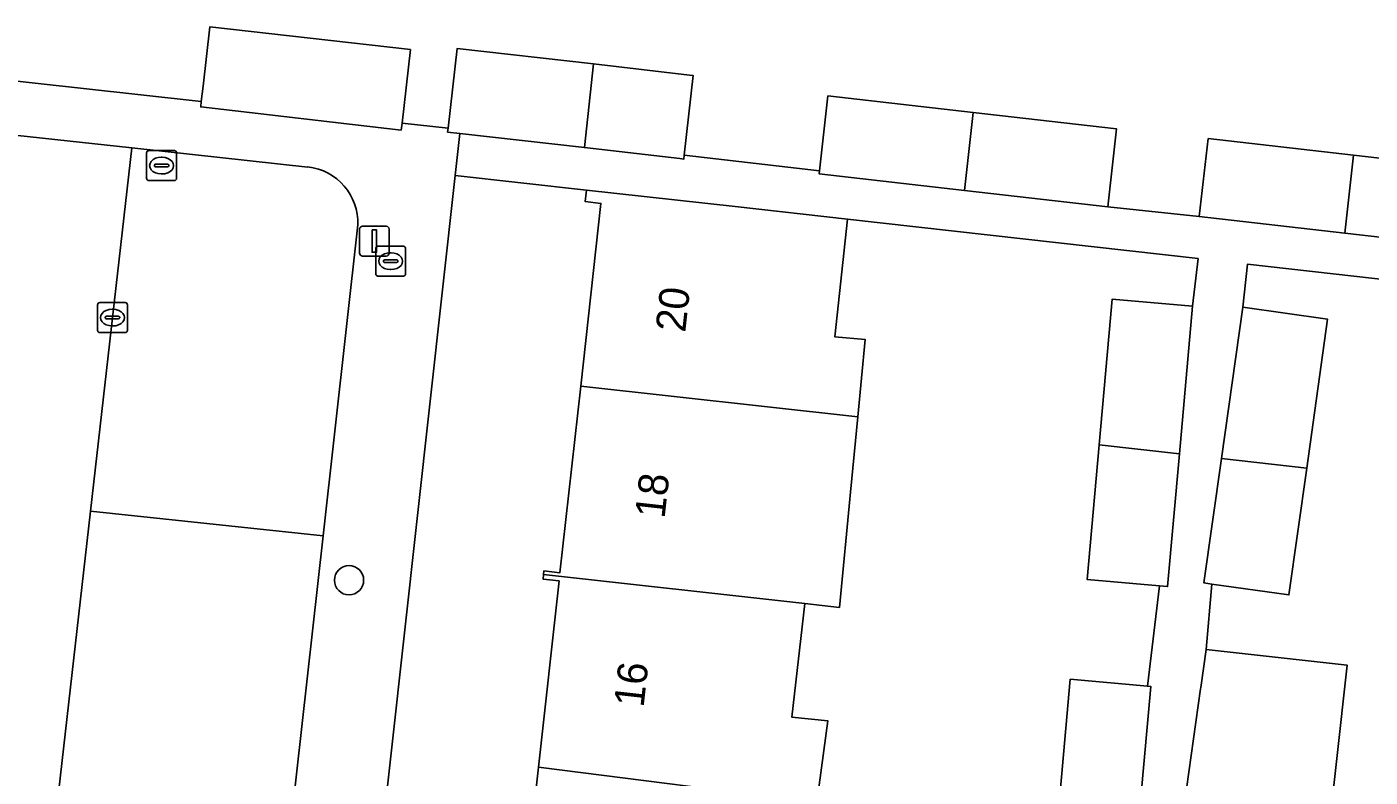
# Model space of a CAD drawing. Extents: x 161928 to 163071, y 386474 to 387428.
# Drawn here: x 162626.08 to 162671.02, y 387172.19 to 387197.3 of the extents above; entities that cross this region are included whole.
import ezdxf

# ---------------------------------------------------------------- set-up
doc = ezdxf.new("R2010")
doc.units = 0
for name, color, linetype in [('IMGEO_Boom', 7, 'Continuous'), ('IMGEO_Brandkraan', 7, 'Continuous'), ('IMGEO_Erf', 7, 'Continuous'), ('IMGEO_Kolk', 7, 'Continuous'), ('IMGEO_Lichtmast', 7, 'Continuous'), ('IMGEO_Pand', 7, 'Continuous'), ('IMGEO_Pand_nummerreeks', 7, 'Continuous'), ('IMGEO_Parkeervlak_open', 7, 'Continuous'), ('IMGEO_Rijbaan_lokaal_open', 7, 'Continuous'), ('IMGEO_Rioolput', 7, 'Continuous'), ('IMGEO_Voetpad_open', 7, 'Continuous')]:
    doc.layers.add(name, color=color, linetype=linetype)

msp = doc.modelspace()

# ---------------------------------------------------------------- linework, layer by layer
at = {"layer": 'IMGEO_Boom'}
msp.add_circle((162636.86, 387178.781), 0.489, dxfattribs=at)
at = {"layer": 'IMGEO_Brandkraan'}
for p, q in [((162637.752, 387189.031), (162637.752, 387189.883)), ((162637.827, 387189.957), (162638.679, 387189.957)), ((162638.753, 387189.883), (162638.753, 387189.031)), ((162638.011, 387189.451), (162638.011, 387189.463)), ((162638.449, 387189.414), (162638.051, 387189.414)), ((162638.054, 387189.5), (162638.452, 387189.5)), ((162638.24, 387189.737), (162638.265, 387189.737)), ((162638.495, 387189.463), (162638.495, 387189.451)), ((162638.679, 387188.957), (162637.827, 387188.957)), ((162638.263, 387189.177), (162638.238, 387189.177))]:
    msp.add_line(p, q, dxfattribs=at)
for points in [[(162637.752, 387189.031), (162637.752, 387189.883)], [(162637.827, 387189.957), (162638.679, 387189.957)], [(162638.753, 387189.883), (162638.753, 387189.031)], [(162638.679, 387188.957), (162637.827, 387188.957)]]:
    msp.add_lwpolyline(points, dxfattribs=at)
for centre, radius, start, end in [((162637.829, 387189.881), 0.0765, 91.552, 178.448), ((162637.829, 387189.881), 0.0765, 91.552, 178.448), ((162638.677, 387189.881), 0.0765, 1.552, 88.448), ((162638.677, 387189.881), 0.0765, 1.552, 88.448), ((162638.051, 387189.46), 0.0403, 85.8775, 175.7526), ((162638.048, 387189.45), 0.0366, 178.938, 274.7102), ((162638.452, 387189.457), 0.043, 264.8664, 352.4533), ((162638.456, 387189.462), 0.0386, 1.7309, 96.639), ((162637.829, 387189.033), 0.0765, 181.552, 268.448), ((162637.829, 387189.033), 0.0765, 181.552, 268.448), ((162638.677, 387189.033), 0.0765, 271.552, 358.448), ((162638.677, 387189.033), 0.0765, 271.552, 358.448)]:
    msp.add_arc(centre, radius, start, end, dxfattribs=at)
for centre, major_axis, ratio, start_param, end_param in [((162638.239, 387189.457), (-0.387, 0.002), 0.722429, 4.712389, 7.853982), ((162638.264, 387189.457), (-0.39, 0.002), 0.717154, 1.570796, 4.712389)]:
    msp.add_ellipse(centre, major_axis=major_axis, ratio=ratio, start_param=start_param, end_param=end_param, dxfattribs=at)
at = {"layer": 'IMGEO_Erf'}
for points in [[(162624.634, 387195.602), (162629.799, 387195.037), (162631.919, 387194.806), (162631.979, 387195.314), (162632.203, 387197.299), (162638.911, 387196.538), (162638.633, 387194.071), (162640.172, 387193.903), (162640.473, 387196.57), (162645.038, 387196.056), (162648.244, 387195.684), (162648.377, 387195.669), (162648.076, 387193), (162652.594, 387192.483), (162652.88, 387194.986), (162657.736, 387194.43), (162662.537, 387193.881), (162662.239, 387191.277), (162665.302, 387190.957), (162665.6, 387193.561), (162670.456, 387193.005), (162675.257, 387192.456)], [(162642.507, 387166.35), (162643.193, 387172.524), (162643.885, 387178.757), (162643.351, 387178.816), (162643.368, 387178.973), (162643.381, 387179.091), (162643.915, 387179.032), (162644.609, 387185.275), (162645.288, 387191.392), (162644.76, 387191.451), (162644.803, 387191.837), (162640.409, 387192.324), (162633.169, 387126.978)], [(162660.547, 387170.546), (162660.986, 387175.464), (162663.568, 387175.234), (162663.967, 387178.592), (162661.551, 387178.808), (162661.954, 387183.315), (162662.389, 387188.187), (162665.079, 387187.947), (162665.259, 387189.546), (162653.532, 387190.867), (162653.115, 387186.921), (162654.129, 387186.833), (162653.879, 387184.245), (162653.635, 387181.725), (162653.262, 387177.873), (162652.106, 387178.002), (162651.669, 387174.201), (162652.882, 387174.071), (162652.51, 387171.346)], [(162678.281, 387188.079), (162666.919, 387189.359), (162666.756, 387187.913), (162669.595, 387187.514), (162668.895, 387182.536), (162668.298, 387178.29), (162665.718, 387178.653), (162665.531, 387176.458), (162670.248, 387175.94), (162669.55, 387169.588)]]:
    msp.add_lwpolyline(points, dxfattribs=at)
at = {"layer": 'IMGEO_Kolk'}
for p, q in [((162628.522, 387188.069), (162629.374, 387188.069)), ((162628.447, 387187.143), (162628.447, 387187.995)), ((162628.706, 387187.563), (162628.706, 387187.575)), ((162628.749, 387187.612), (162629.147, 387187.612)), ((162628.935, 387187.849), (162628.96, 387187.849)), ((162629.19, 387187.575), (162629.19, 387187.563)), ((162629.448, 387187.995), (162629.448, 387187.143)), ((162629.144, 387187.526), (162628.746, 387187.526)), ((162628.958, 387187.289), (162628.933, 387187.289)), ((162629.374, 387187.069), (162628.522, 387187.069))]:
    msp.add_line(p, q, dxfattribs=at)
for points in [[(162628.522, 387188.069), (162629.374, 387188.069)], [(162628.447, 387187.143), (162628.447, 387187.995)], [(162629.448, 387187.995), (162629.448, 387187.143)], [(162629.374, 387187.069), (162628.522, 387187.069)]]:
    msp.add_lwpolyline(points, dxfattribs=at)
for centre, radius, start, end in [((162628.524, 387187.993), 0.0765, 91.552, 178.448), ((162628.524, 387187.993), 0.0765, 91.552, 178.448), ((162629.372, 387187.993), 0.0765, 1.552, 88.448), ((162629.372, 387187.993), 0.0765, 1.552, 88.448), ((162628.746, 387187.572), 0.0403, 85.8775, 175.7526), ((162629.151, 387187.574), 0.0386, 1.7309, 96.639), ((162628.524, 387187.145), 0.0765, 181.552, 268.448), ((162628.524, 387187.145), 0.0765, 181.552, 268.448), ((162628.743, 387187.562), 0.0366, 178.938, 274.7102), ((162629.147, 387187.569), 0.043, 264.8664, 352.4533), ((162629.372, 387187.145), 0.0765, 271.552, 358.448), ((162629.372, 387187.145), 0.0765, 271.552, 358.448)]:
    msp.add_arc(centre, radius, start, end, dxfattribs=at)
for centre, major_axis, ratio, start_param, end_param in [((162628.934, 387187.569), (-0.387, 0.002), 0.722429, 4.712389, 7.853982), ((162628.959, 387187.569), (-0.39, 0.002), 0.717154, 1.570796, 4.712389)]:
    msp.add_ellipse(centre, major_axis=major_axis, ratio=ratio, start_param=start_param, end_param=end_param, dxfattribs=at)
at = {"layer": 'IMGEO_Lichtmast'}
for p, q in [((162637.213, 387189.73), (162637.213, 387190.53)), ((162637.213, 387190.53), (162637.213, 387189.73)), ((162637.313, 387190.63), (162638.103, 387190.63)), ((162638.103, 387190.63), (162637.313, 387190.63)), ((162638.203, 387190.53), (162638.203, 387189.73)), ((162638.203, 387189.73), (162638.203, 387190.53)), ((162638.103, 387189.63), (162637.313, 387189.63)), ((162637.313, 387189.63), (162638.103, 387189.63))]:
    msp.add_line(p, q, dxfattribs=at)
msp.add_lwpolyline([(162637.633, 387190.505), (162637.783, 387190.505), (162637.783, 387189.755), (162637.633, 387189.755), (162637.633, 387190.505)], dxfattribs=at)
for centre, start, end in [((162637.313, 387190.53), 90, 180), ((162637.313, 387190.53), 90, 180), ((162638.103, 387190.53), 0, 90), ((162638.103, 387190.53), 360, 90), ((162637.313, 387189.73), 180, 270), ((162637.313, 387189.73), 180, 270), ((162638.103, 387189.73), 270, 0), ((162638.103, 387189.73), 270, 0)]:
    msp.add_arc(centre, 0.1, start, end, dxfattribs=at)
at = {"layer": 'IMGEO_Pand'}
for points in [[(162638.911, 387196.538), (162632.203, 387197.299), (162631.979, 387195.314), (162631.919, 387194.806), (162631.898, 387194.617), (162638.602, 387193.847), (162638.633, 387194.071)], [(162645.038, 387196.056), (162640.473, 387196.57), (162640.172, 387193.903), (162640.158, 387193.776), (162640.565, 387193.73), (162644.734, 387193.26)], [(162645.038, 387196.056), (162644.734, 387193.26), (162647.929, 387192.889), (162648.062, 387192.874), (162648.076, 387193), (162648.377, 387195.669), (162648.244, 387195.684)], [(162657.736, 387194.43), (162652.88, 387194.986), (162652.594, 387192.483), (162652.582, 387192.382), (162657.453, 387191.825)], [(162662.239, 387191.277), (162662.537, 387193.881), (162657.736, 387194.43), (162657.453, 387191.825)], [(162670.456, 387193.005), (162665.6, 387193.561), (162665.302, 387190.957), (162670.173, 387190.4)], [(162670.173, 387190.4), (162674.959, 387189.852), (162675.257, 387192.456), (162670.456, 387193.005)], [(162653.879, 387184.245), (162654.129, 387186.833), (162653.115, 387186.921), (162653.532, 387190.867), (162649.773, 387191.285), (162644.803, 387191.837), (162644.76, 387191.451), (162645.288, 387191.392), (162644.609, 387185.275)], [(162665.079, 387187.947), (162662.389, 387188.187), (162661.954, 387183.315), (162664.638, 387183.007)], [(162669.595, 387187.514), (162666.756, 387187.913), (162666.044, 387182.849), (162668.895, 387182.536)], [(162653.879, 387184.245), (162644.609, 387185.275), (162643.915, 387179.032), (162643.381, 387179.091), (162643.368, 387178.973), (162652.106, 387178.002), (162653.262, 387177.873), (162653.635, 387181.725)], [(162664.638, 387183.007), (162661.954, 387183.315), (162661.551, 387178.808), (162663.967, 387178.592), (162664.242, 387178.567)], [(162668.895, 387182.536), (162666.044, 387182.849), (162665.459, 387178.689), (162665.718, 387178.653), (162668.298, 387178.29)], [(162652.51, 387171.346), (162652.882, 387174.071), (162651.669, 387174.201), (162652.106, 387178.002), (162643.368, 387178.973), (162643.351, 387178.816), (162643.885, 387178.757), (162643.193, 387172.524)], [(162670.248, 387175.94), (162665.531, 387176.458), (162665.353, 387175.19), (162665.346, 387175.142), (162664.641, 387170.127), (162667.492, 387169.814), (162669.55, 387169.588)], [(162663.676, 387175.224), (162663.568, 387175.234), (162660.986, 387175.464), (162660.547, 387170.546), (162663.234, 387170.276)], [(162643.193, 387172.524), (162642.507, 387166.35), (162642.025, 387166.404), (162642.007, 387166.244), (162650.686, 387165.28), (162651.151, 387169.105), (162652.191, 387169.003), (162652.51, 387171.346)]]:
    msp.add_lwpolyline(points, close=True, dxfattribs=at)
at = {"layer": 'IMGEO_Parkeervlak_open'}
for points in [[(162635.483, 387192.609), (162629.595, 387193.245), (162628.209, 387181.089), (162635.993, 387180.268), (162637.151, 387190.673)], [(162632.91, 387152.31), (162634.929, 387170.7), (162635.993, 387180.268), (162628.209, 387181.089), (162624.606, 387149.48)]]:
    msp.add_lwpolyline(points, dxfattribs=at)
msp.add_arc((162635.282, 387190.749), 1.871, 357.6667, 83.8277, dxfattribs=at)
at = {"layer": 'IMGEO_Rijbaan_lokaal_open'}
msp.add_lwpolyline([(162628.209, 387181.089), (162629.595, 387193.245), (162624.436, 387193.809), (162621.885, 387170.7), (162617.974, 387135.782), (162615.681, 387116.438), (162620.81, 387115.931), (162624.606, 387149.48)], close=True, dxfattribs=at)
at = {"layer": 'IMGEO_Rioolput'}
for p, q in [((162630.09, 387192.23), (162630.09, 387193.082)), ((162630.165, 387193.156), (162631.017, 387193.156)), ((162631.091, 387193.082), (162631.091, 387192.23)), ((162630.349, 387192.65), (162630.349, 387192.662)), ((162630.787, 387192.613), (162630.389, 387192.613)), ((162630.392, 387192.699), (162630.79, 387192.699)), ((162630.578, 387192.936), (162630.603, 387192.936)), ((162630.833, 387192.662), (162630.833, 387192.65)), ((162631.017, 387192.156), (162630.165, 387192.156)), ((162630.601, 387192.376), (162630.576, 387192.376))]:
    msp.add_line(p, q, dxfattribs=at)
for points in [[(162630.09, 387192.23), (162630.09, 387193.082)], [(162630.165, 387193.156), (162631.017, 387193.156)], [(162631.091, 387193.082), (162631.091, 387192.23)], [(162631.017, 387192.156), (162630.165, 387192.156)]]:
    msp.add_lwpolyline(points, dxfattribs=at)
for centre, radius, start, end in [((162630.167, 387193.08), 0.0765, 91.552, 178.448), ((162630.167, 387193.08), 0.0765, 91.552, 178.448), ((162631.015, 387193.08), 0.0765, 1.552, 88.448), ((162631.015, 387193.08), 0.0765, 1.552, 88.448), ((162630.389, 387192.659), 0.0403, 85.8775, 175.7526), ((162630.386, 387192.649), 0.0366, 178.938, 274.7102), ((162630.79, 387192.656), 0.043, 264.8664, 352.4533), ((162630.794, 387192.661), 0.0386, 1.7309, 96.639), ((162630.167, 387192.232), 0.0765, 181.552, 268.448), ((162630.167, 387192.232), 0.0765, 181.552, 268.448), ((162631.015, 387192.232), 0.0765, 271.552, 358.448), ((162631.015, 387192.232), 0.0765, 271.552, 358.448)]:
    msp.add_arc(centre, radius, start, end, dxfattribs=at)
for centre, major_axis, ratio, start_param, end_param in [((162630.577, 387192.656), (-0.387, 0.002), 0.722429, 4.712389, 7.853982), ((162630.602, 387192.656), (-0.39, 0.002), 0.717154, 1.570796, 4.712389)]:
    msp.add_ellipse(centre, major_axis=major_axis, ratio=ratio, start_param=start_param, end_param=end_param, dxfattribs=at)
at = {"layer": 'IMGEO_Voetpad_open'}
for points in [[(162640.565, 387193.73), (162640.158, 387193.776), (162640.172, 387193.903), (162638.633, 387194.071), (162638.602, 387193.847), (162631.898, 387194.617), (162631.919, 387194.806), (162629.799, 387195.037), (162624.634, 387195.602), (162624.436, 387193.809), (162629.595, 387193.245), (162635.483, 387192.609)], [(162631.996, 387116.388), (162633.169, 387126.978), (162640.409, 387192.324), (162640.565, 387193.73)], [(162674.959, 387189.852), (162670.173, 387190.4), (162665.302, 387190.957), (162662.239, 387191.277), (162657.453, 387191.825), (162652.582, 387192.382), (162652.594, 387192.483), (162648.076, 387193), (162648.062, 387192.874), (162647.929, 387192.889), (162644.734, 387193.26), (162640.565, 387193.73), (162640.409, 387192.324), (162644.803, 387191.837), (162649.773, 387191.285), (162653.532, 387190.867), (162665.259, 387189.546), (162665.079, 387187.947), (162664.638, 387183.007), (162664.242, 387178.567), (162663.967, 387178.592), (162663.568, 387175.234), (162663.676, 387175.224), (162663.234, 387170.276)], [(162637.151, 387190.673), (162635.993, 387180.268), (162634.929, 387170.7), (162632.91, 387152.31)], [(162664.641, 387170.127), (162665.346, 387175.142), (162665.353, 387175.19), (162665.531, 387176.458), (162665.718, 387178.653), (162665.459, 387178.689), (162666.044, 387182.849), (162666.756, 387187.913), (162666.919, 387189.359), (162678.281, 387188.079)]]:
    msp.add_lwpolyline(points, dxfattribs=at)
msp.add_arc((162635.282, 387190.749), 1.871, 357.6667, 83.8277, dxfattribs=at)

# ---------------------------------------------------------------- texts
at = {"layer": 'IMGEO_Pand_nummerreeks'}
for s, p in [('20', (162648.106, 387187.053)), ('18', (162647.414, 387180.825)), ('16', (162646.712, 387174.504))]:
    msp.add_text(s, height=1, rotation=83.6577, dxfattribs=at).set_placement(p)

doc.saveas('drawing.dxf')
